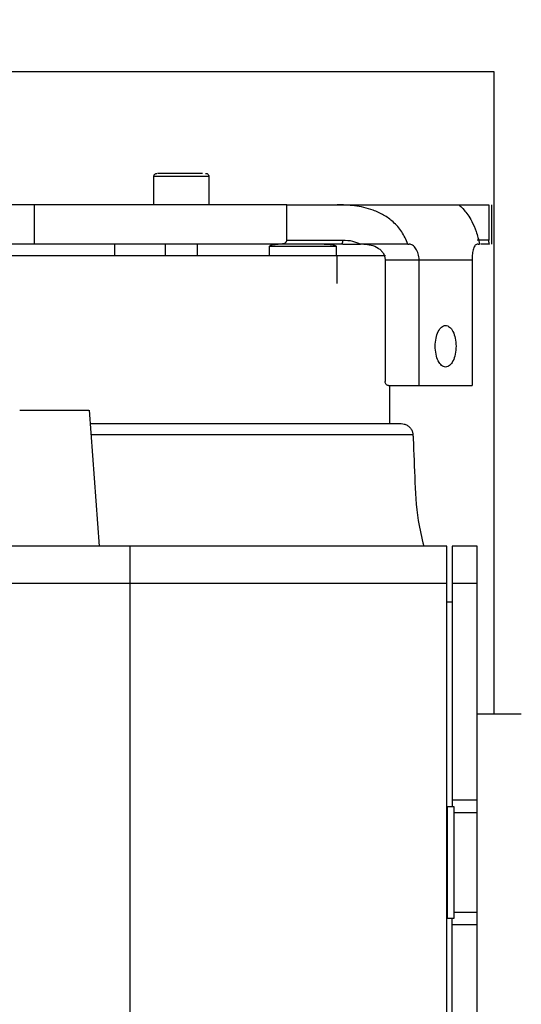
# Model space of a CAD drawing. Header units: inches. Extents: x 170 to 312, y 215 to 248.
# Tile 272 of 557: x 231.665 to 231.822, y 224.576 to 224.885. Entities that reach past the tile are written whole.
import ezdxf

# ---------------------------------------------------------------- set-up
doc = ezdxf.new("R2010")
doc.units = ezdxf.units.IN
doc.header["$LTSCALE"] = 0.25
doc.header["$MEASUREMENT"] = 0
doc.layers.add('ANNOTATIONS', color=1, linetype='Continuous')
doc.layers.add('STANDARD MOTOR RH', color=7, linetype='Continuous')
doc.styles.add('ARIAL', font='arial.ttf', dxfattribs={"height": 0.09375})
doc.dimstyles.new('STANDARD$0', dxfattribs={"dimtxt": 0.09375, "dimasz": 0.09375, "dimexe": 0.03125, "dimexo": 0.046875, "dimgap": 0.09, "dimtad": 0, "dimtih": 1, "dimtoh": 1, "dimdec": 4, "dimzin": 0, "dimdsep": 46, "dimtxsty": 'ARIAL', "dimcen": 0.09, "dimadec": 0, "dimazin": 0, "dimtfac": 1, "dimtdec": 4, "dimtofl": 0, "dimtmove": 0, "dimatfit": 1, "dimfxl": 1, "dimtolj": 1, "dimtzin": 0, "dimarcsym": 0})

# ---------------------------------------------------------------- blocks, each defined once
blk = doc.blocks.new('*D121')
at = {"layer": 'ANNOTATIONS', "color": 0, "lineweight": -2, "transparency": 16777216}
for p, q in [((230.8449340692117, 223.5869874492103), (230.8449340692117, 225.1541471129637)), ((231.9385526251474, 224.5800096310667), (231.9385526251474, 225.1541471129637)), ((230.9386840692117, 225.1228971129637), (231.1066333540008, 225.1228971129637)), ((231.8448026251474, 225.1228971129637), (231.6768533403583, 225.1228971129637))]:
    blk.add_line(p, q, dxfattribs=at)
at = {"layer": 'ANNOTATIONS', "color": 0, "transparency": 16777216}
for points in [[(230.9386840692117, 225.1385221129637), (230.9386840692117, 225.1072721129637), (230.8449340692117, 225.1228971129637)], [(231.8448026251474, 225.1385221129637), (231.8448026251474, 225.1072721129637), (231.9385526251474, 225.1228971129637)]]:
    blk.add_solid(points, dxfattribs=at)
at = {"layer": 'defpoints', "color": 0, "transparency": 16777216}
for p in [(230.8449340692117, 225.1228971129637), (231.9385526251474, 224.5331346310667), (230.8449340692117, 223.5401124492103)]:
    blk.add_point(p, dxfattribs=at)
at = {"layer": 'ANNOTATIONS', "color": 0, "transparency": 16777216, "insert": (231.3917433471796, 225.1228971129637), "char_height": 0.09375, "attachment_point": 5, "style": 'ARIAL'}
blk.add_mtext('\\A1;17 3/8"', dxfattribs=at)
blk = doc.blocks.new('*D135')
at = {"layer": 'ANNOTATIONS', "color": 0, "lineweight": -2, "transparency": 16777216}
for p, q in [((230.8449352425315, 223.5869874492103), (230.8449352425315, 225.5878608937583)), ((232.0683081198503, 225.0132571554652), (232.0683081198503, 225.5878608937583)), ((230.9386852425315, 225.5566108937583), (231.2755255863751, 225.5566108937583)), ((231.9745581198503, 225.5566108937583), (231.6377177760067, 225.5566108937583))]:
    blk.add_line(p, q, dxfattribs=at)
at = {"layer": 'ANNOTATIONS', "color": 0, "transparency": 16777216}
for points in [[(230.9386852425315, 225.5722358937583), (230.9386852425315, 225.5409858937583), (230.8449352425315, 225.5566108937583)], [(231.9745581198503, 225.5722358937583), (231.9745581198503, 225.5409858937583), (232.0683081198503, 225.5566108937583)]]:
    blk.add_solid(points, dxfattribs=at)
at = {"layer": 'defpoints', "color": 0, "transparency": 16777216}
for p in [(232.0683081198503, 225.5566108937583), (232.0683081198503, 224.9663821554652), (230.8449352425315, 223.5401124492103)]:
    blk.add_point(p, dxfattribs=at)
at = {"layer": 'ANNOTATIONS', "color": 0, "transparency": 16777216, "insert": (231.4566216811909, 225.5566108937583), "char_height": 0.09375, "attachment_point": 5, "style": 'ARIAL'}
blk.add_mtext('\\A1;20"', dxfattribs=at)

msp = doc.modelspace()

# ---------------------------------------------------------------- linework, layer by layer
at = {"layer": 'STANDARD MOTOR RH'}
for p, q in [((231.8133083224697, 224.8682376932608), (231.3758083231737, 224.8682376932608)), ((231.8133083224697, 224.6673037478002), (231.8133083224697, 224.8682376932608)), ((231.7067015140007, 224.826652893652), (231.7067015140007, 224.8355114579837)), ((231.7239259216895, 224.8355114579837), (231.7067015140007, 224.8355114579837)), ((231.7239259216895, 224.8355114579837), (231.7239259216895, 224.826652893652)), ((231.7483464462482, 224.826652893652), (231.5741624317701, 224.826652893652)), ((231.6693043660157, 224.8143500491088), (231.6693043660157, 224.826652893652)), ((231.7483464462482, 224.8155802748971), (231.7483464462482, 224.826652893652)), ((231.7641366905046, 224.826652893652), (231.8022953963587, 224.826652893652)), ((231.8116927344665, 224.826652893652), (231.8116927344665, 224.8155802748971)), ((231.8125086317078, 224.8266652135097), (231.8125086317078, 224.8143500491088)), ((231.7467035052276, 224.8143500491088), (231.5661653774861, 224.8143500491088)), ((231.6943983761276, 224.8143500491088), (231.6943983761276, 224.8106587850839)), ((231.7103924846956, 224.8106587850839), (231.7103924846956, 224.8143500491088)), ((231.7202350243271, 224.8143500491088), (231.7202350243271, 224.8106587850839)), ((231.7429248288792, 224.8106587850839), (231.7429248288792, 224.8136114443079)), ((231.763840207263, 224.8136114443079), (231.7429248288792, 224.8136114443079)), ((231.7483464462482, 224.8155802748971), (231.7659441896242, 224.8155802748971)), ((231.763840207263, 224.8136114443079), (231.763840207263, 224.8106587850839)), ((231.7659664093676, 224.8143389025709), (231.7653617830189, 224.8143500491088)), ((231.7659664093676, 224.8143500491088), (231.7714593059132, 224.8143500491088)), ((231.7862711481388, 224.8143500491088), (231.7867457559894, 224.8143500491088)), ((231.8116927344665, 224.8155802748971), (231.8080601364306, 224.8155802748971)), ((231.8082762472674, 224.8143500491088), (231.808750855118, 224.8143500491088)), ((231.811886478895, 224.8143500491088), (231.8091815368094, 224.8143500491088)), ((231.7792486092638, 224.8106587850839), (231.5344574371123, 224.8106587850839)), ((231.7640373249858, 224.8106587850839), (231.7640373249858, 224.8020466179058)), ((231.779173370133, 224.8094285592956), (231.8064374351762, 224.8094285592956)), ((231.779173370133, 224.8094285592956), (231.779173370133, 224.771288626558)), ((231.7898282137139, 224.7700584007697), (231.7898282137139, 224.8094285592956)), ((231.8064374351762, 224.8094285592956), (231.8064374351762, 224.7700584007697)), ((231.7802388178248, 224.7700584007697), (231.8064374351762, 224.7700584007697)), ((231.7805204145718, 224.7700584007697), (231.7805204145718, 224.7581292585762)), ((231.6647208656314, 224.762298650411), (231.6863731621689, 224.762298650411)), ((231.6864844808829, 224.762298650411), (231.6896094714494, 224.7197986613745)), ((231.6867910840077, 224.7581292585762), (231.7842113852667, 224.7581292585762)), ((231.6870438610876, 224.7546920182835), (231.7878936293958, 224.7546920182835)), ((231.7985470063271, 224.7197986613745), (231.6517969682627, 224.7197986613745)), ((231.6992969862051, 224.521673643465), (231.6992969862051, 224.7197986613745)), ((231.7985470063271, 224.521673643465), (231.7985470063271, 224.7197986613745)), ((231.808017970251, 224.7197986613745), (231.8002054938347, 224.7197986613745)), ((231.8002054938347, 224.7197986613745), (231.8002054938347, 224.6382676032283)), ((231.808017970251, 224.3434463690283), (231.808017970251, 224.7197986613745)), ((231.7985470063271, 224.7080795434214), (231.6517969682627, 224.7080795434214)), ((231.808017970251, 224.7080795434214), (231.8002054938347, 224.7080795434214)), ((231.7985470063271, 224.7023912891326), (231.8002054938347, 224.7023912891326)), ((231.808017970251, 224.6673037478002), (231.8218475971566, 224.6673037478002)), ((231.808017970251, 224.6402669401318), (231.8002054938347, 224.6402669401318)), ((231.7986407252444, 224.6382676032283), (231.8007345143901, 224.6382676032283)), ((231.7986407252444, 224.6382676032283), (231.7986407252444, 224.6032047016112)), ((231.8007345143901, 224.6382676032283), (231.8007345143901, 224.6032047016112)), ((231.7985470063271, 224.6353612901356), (231.7986407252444, 224.6353612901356)), ((231.8007345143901, 224.6363515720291), (231.808017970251, 224.6363515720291)), ((231.7986407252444, 224.6061110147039), (231.7985470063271, 224.6061110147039)), ((231.808017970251, 224.6051207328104), (231.8007345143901, 224.6051207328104)), ((231.8007345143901, 224.6032047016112), (231.7986407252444, 224.6032047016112)), ((231.8002054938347, 224.1905804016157), (231.8002054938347, 224.6031724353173)), ((231.808017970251, 224.6012047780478), (231.8002054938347, 224.6012047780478))]:
    msp.add_line(p, q, dxfattribs=at)
for points, knots in [([(231.7067028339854, 224.8354604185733), (231.706705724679, 224.8355534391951), (231.7067117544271, 224.8357474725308), (231.7068300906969, 224.8360281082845), (231.7070413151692, 224.8362801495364), (231.7073399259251, 224.8364609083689), (231.7075735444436, 224.8364841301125), (231.7076857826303, 224.8364952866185)], [0, 0, 0, 0, 0.1745256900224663, 0.3640461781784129, 0.5610669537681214, 0.7891218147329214, 1, 1, 1, 1]), ([(231.7219197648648, 224.8364952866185), (231.7213213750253, 224.8364952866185), (231.7201247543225, 224.8364952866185), (231.7173265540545, 224.8364952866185), (231.7142975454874, 224.8364952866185), (231.711392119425, 224.8364952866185), (231.7091329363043, 224.8364952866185), (231.7078125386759, 224.8364952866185), (231.7078148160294, 224.8364952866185), (231.7078157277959, 224.8364952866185)], [0, 0, 0, 0, 0.1500160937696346, 0.2999923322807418, 0.4499642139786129, 0.5999360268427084, 0.7498912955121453, 0.8998658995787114, 1, 1, 1, 1]), ([(231.7229416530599, 224.8364952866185), (231.7230361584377, 224.8364873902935), (231.7232325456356, 224.8364709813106), (231.7235083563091, 224.8363346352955), (231.7237476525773, 224.8361088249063), (231.7239087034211, 224.8358026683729), (231.7239195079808, 224.8355711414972), (231.7239246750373, 224.8354604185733)], [0, 0, 0, 0, 0.1777685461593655, 0.3694124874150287, 0.5664680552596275, 0.7926723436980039, 1, 1, 1, 1]), ([(231.7483464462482, 224.826652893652), (231.7491257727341, 224.826652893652), (231.7506842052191, 224.826652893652), (231.754336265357, 224.826652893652), (231.7587655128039, 224.826652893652), (231.7623463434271, 224.826652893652), (231.7641366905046, 224.826652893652)], [0, 0, 0, 0, 0.2500363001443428, 0.5000018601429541, 0.7500104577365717, 0.9999999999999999, 0.9999999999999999, 0.9999999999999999, 0.9999999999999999]), ([(231.7862711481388, 224.8143500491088), (231.7857136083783, 224.815676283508), (231.7846223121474, 224.8182721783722), (231.7818732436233, 224.821298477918), (231.7787562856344, 224.8235239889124), (231.7746567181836, 224.8253851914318), (231.7695519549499, 224.8265136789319), (231.7659283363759, 224.8266068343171), (231.7641366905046, 224.826652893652)], [0, 0, 0, 0, 0.1526677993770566, 0.2988231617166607, 0.4289459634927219, 0.5600552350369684, 0.7824756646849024, 0.9999999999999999, 0.9999999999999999, 0.9999999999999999, 0.9999999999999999]), ([(231.8022953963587, 224.826652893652), (231.8023380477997, 224.8266081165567), (231.8024241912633, 224.8265176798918), (231.8036329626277, 224.8254265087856), (231.8050472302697, 224.823618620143), (231.8063935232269, 224.8214066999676), (231.807801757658, 224.8183572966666), (231.8084298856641, 224.8157052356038), (231.808750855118, 224.8143500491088)], [0, 0, 0, 0, 0.2143634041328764, 0.432951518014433, 0.5643277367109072, 0.6946082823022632, 0.8439467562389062, 0.9999999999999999, 0.9999999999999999, 0.9999999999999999, 0.9999999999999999]), ([(231.8022953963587, 224.826652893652), (231.8024611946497, 224.826652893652), (231.8027927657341, 224.826652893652), (231.8047363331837, 224.826652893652), (231.8076020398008, 224.826652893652), (231.8103291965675, 224.826652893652), (231.8116927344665, 224.826652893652)], [0, 0, 0, 0, 0.2500125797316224, 0.4999867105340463, 0.750000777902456, 1, 1, 1, 1]), ([(231.7430143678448, 224.813451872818), (231.7429990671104, 224.8134665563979), (231.7429706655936, 224.8134938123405), (231.7429398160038, 224.8135406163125), (231.7429240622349, 224.8135885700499), (231.7429244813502, 224.8136431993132), (231.7429494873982, 224.8137035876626), (231.7430027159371, 224.8137651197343), (231.7431345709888, 224.813864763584), (231.7433992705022, 224.8139786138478), (231.7439345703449, 224.8141262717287), (231.7447136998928, 224.814260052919), (231.745354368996, 224.8142809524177), (231.7456921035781, 224.8142919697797)], [0, 0, 0, 0, 0.02025569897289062, 0.03759901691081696, 0.053095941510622, 0.06788457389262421, 0.08893436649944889, 0.11409221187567, 0.1449500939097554, 0.2464242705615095, 0.3868708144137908, 0.6767833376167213, 1, 1, 1, 1]), ([(231.7483464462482, 224.8155802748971), (231.7483397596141, 224.8154984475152), (231.7483259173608, 224.8153290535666), (231.7482194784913, 224.8150944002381), (231.7480620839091, 224.8148823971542), (231.7477786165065, 224.8146341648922), (231.747321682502, 224.8144043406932), (231.7469196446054, 224.8143690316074), (231.7467035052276, 224.8143500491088)], [0, 0, 0, 0, 0.09491269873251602, 0.1964823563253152, 0.3059645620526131, 0.4279487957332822, 0.6924598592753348, 1, 1, 1, 1]), ([(231.7653617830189, 224.8143500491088), (231.7631817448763, 224.8143500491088), (231.7588217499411, 224.8143500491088), (231.7534904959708, 224.8143500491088), (231.7492054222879, 224.8143500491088), (231.7475374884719, 224.8143500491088), (231.7467035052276, 224.8143500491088)], [0, 0, 0, 0, 0.2499978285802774, 0.4999863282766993, 0.7499882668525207, 1, 1, 1, 1]), ([(231.7600508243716, 224.8143500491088), (231.760890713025, 224.8143290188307), (231.7619695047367, 224.8143020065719), (231.7631736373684, 224.8140424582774), (231.7635867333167, 224.8138972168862), (231.7637622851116, 224.8137651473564), (231.7638154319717, 224.8137035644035), (231.7638406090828, 224.8136432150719), (231.7638408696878, 224.8135885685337), (231.763825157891, 224.8135406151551), (231.7637942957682, 224.8134938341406), (231.7637659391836, 224.8134665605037), (231.7637506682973, 224.813451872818)], [0, 0, 0, 0, 0.6034588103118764, 0.7751103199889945, 0.8906869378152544, 0.9139594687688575, 0.9329331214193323, 0.9488148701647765, 0.9599680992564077, 0.9716556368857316, 0.9847356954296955, 1, 1, 1, 1]), ([(231.7653617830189, 224.8143500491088), (231.7654293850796, 224.8143644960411), (231.7655735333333, 224.8143953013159), (231.7657357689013, 224.8146129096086), (231.7658404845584, 224.814863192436), (231.7659000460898, 224.8150886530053), (231.7659373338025, 224.8153315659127), (231.7659419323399, 224.8154983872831), (231.7659441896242, 224.8155802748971)], [0, 0, 0, 0, 0.2218867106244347, 0.4731302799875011, 0.6062121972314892, 0.7404122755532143, 0.8725761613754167, 1, 1, 1, 1]), ([(231.7659441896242, 224.8155802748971), (231.7669424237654, 224.8155461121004), (231.7688011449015, 224.8154825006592), (231.7706180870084, 224.8147084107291), (231.7714592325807, 224.8143500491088)], [0, 0, 0, 0, 0.5370542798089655, 1, 1, 1, 1]), ([(231.7862711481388, 224.8143500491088), (231.7837544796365, 224.8143500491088), (231.778721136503, 224.8143500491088), (231.7738798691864, 224.8143500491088), (231.7714592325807, 224.8143500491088)], [0, 0, 0, 0, 0.499999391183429, 1, 1, 1, 1]), ([(231.7724507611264, 224.8143500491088), (231.7732407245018, 224.8142921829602), (231.7748313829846, 224.8141756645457), (231.7766861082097, 224.8133474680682), (231.7778982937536, 224.8123689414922), (231.7785988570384, 224.8114973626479), (231.7790787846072, 224.8105109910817), (231.7791424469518, 224.809782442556), (231.779173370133, 224.8094285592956)], [0, 0, 0, 0, 0.2611893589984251, 0.5259270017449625, 0.6538182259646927, 0.7675626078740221, 0.887096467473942, 1, 1, 1, 1]), ([(231.7898282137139, 224.8094285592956), (231.7898146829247, 224.8097493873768), (231.7897875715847, 224.8103922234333), (231.7895020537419, 224.811621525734), (231.7888578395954, 224.8129828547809), (231.7879748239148, 224.8138937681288), (231.7872530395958, 224.8142933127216), (231.7869145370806, 224.8143311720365), (231.7867457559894, 224.8143500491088)], [0, 0, 0, 0, 0.1240978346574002, 0.248652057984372, 0.4966387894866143, 0.7457823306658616, 0.8732442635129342, 1, 1, 1, 1]), ([(231.8082762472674, 224.8143500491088), (231.808119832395, 224.8143319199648), (231.8078060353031, 224.8142955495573), (231.8072860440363, 224.8139052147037), (231.8068056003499, 224.8130030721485), (231.8065528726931, 224.8116370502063), (231.8064507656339, 224.8103994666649), (231.8064418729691, 224.8097517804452), (231.8064374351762, 224.8094285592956)], [0, 0, 0, 0, 0.124611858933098, 0.2499943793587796, 0.4997488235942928, 0.7494827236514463, 0.8749819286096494, 1, 1, 1, 1]), ([(231.811886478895, 224.8143500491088), (231.811862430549, 224.8143688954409), (231.8118176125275, 224.8144040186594), (231.8117631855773, 224.8146335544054), (231.8117283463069, 224.8148811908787), (231.8117088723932, 224.8150931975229), (231.8116954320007, 224.8153280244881), (231.8116936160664, 224.8154978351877), (231.8116927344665, 224.8155802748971)], [0, 0, 0, 0, 0.3067605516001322, 0.5716984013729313, 0.6935105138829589, 0.8029657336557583, 0.9043437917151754, 1, 1, 1, 1]), ([(231.798132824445, 224.7758411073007), (231.7977060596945, 224.7759392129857), (231.7968523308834, 224.7761354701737), (231.7957675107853, 224.7776424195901), (231.7950422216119, 224.7797984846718), (231.7947875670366, 224.7823616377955), (231.7950422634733, 224.7849247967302), (231.7957675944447, 224.7870805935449), (231.7968522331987, 224.7885883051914), (231.7977060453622, 224.7887844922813), (231.798132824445, 224.7888825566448)], [0, 0, 0, 0, 0.1249634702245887, 0.249985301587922, 0.3749815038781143, 0.5000061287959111, 0.6250024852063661, 0.7499986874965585, 0.8750365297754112, 1, 1, 1, 1]), ([(231.798132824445, 224.7888825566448), (231.7985595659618, 224.7887845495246), (231.7994131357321, 224.7885885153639), (231.8004980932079, 224.7870805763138), (231.8012233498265, 224.7849249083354), (231.8014780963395, 224.7823616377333), (231.8012233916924, 224.7797983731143), (231.8004981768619, 224.7776424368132), (231.7994130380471, 224.776135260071), (231.7985595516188, 224.7759391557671), (231.798132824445, 224.7758411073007)], [0, 0, 0, 0, 0.1250026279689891, 0.2500306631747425, 0.375017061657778, 0.4999938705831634, 0.6249989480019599, 0.7499853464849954, 0.8749973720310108, 1, 1, 1, 1]), ([(231.7802388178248, 224.7700584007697), (231.7800992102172, 224.7700770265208), (231.7798199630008, 224.7701142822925), (231.7794675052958, 224.7703982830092), (231.7792215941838, 224.77080512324), (231.7791894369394, 224.7711275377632), (231.779173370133, 224.771288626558)], [0, 0, 0, 0, 0.2498851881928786, 0.4998276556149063, 0.75009760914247, 1, 1, 1, 1]), ([(231.7842113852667, 224.7581292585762), (231.7845255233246, 224.7581058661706), (231.7851646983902, 224.7580582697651), (231.7861145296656, 224.7576564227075), (231.7869587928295, 224.7569883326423), (231.7875628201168, 224.7560917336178), (231.7878856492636, 224.7551439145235), (231.7878926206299, 224.754516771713), (231.7878959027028, 224.7542215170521)], [0, 0, 0, 0, 0.1567506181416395, 0.318939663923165, 0.5075210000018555, 0.6876777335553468, 0.852960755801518, 1, 1, 1, 1]), ([(231.7878629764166, 224.755172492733), (231.7880715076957, 224.7506051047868), (231.7884885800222, 224.7414701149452), (231.7888845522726, 224.7295448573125), (231.7906133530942, 224.722443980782), (231.7912573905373, 224.7197986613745)], [0, 0, 0, 0, 0.3855366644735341, 0.7710913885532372, 1, 1, 1, 1])]:
    msp.add_open_spline(points, degree=3, knots=knots, dxfattribs=at)

# ---------------------------------------------------------------- dimensions: what is measured, and where the dimension line sits
at = {"layer": 'ANNOTATIONS'}
dim = msp.add_linear_dim(base=(232.0683081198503, 225.5566108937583), p1=(230.8449352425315, 223.5401124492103), p2=(232.0683081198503, 224.9663821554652), angle=180, text='20"', dimstyle='STANDARD$0', dxfattribs=at)
dim.commit()
dim.dimension.update_dxf_attribs({"geometry": '*D135', "text_midpoint": (231.4566216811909, 225.5566108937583), "dimtype": 160})
dim = msp.add_linear_dim(base=(230.8449340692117, 225.1228971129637), p1=(231.9385526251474, 224.5331346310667), p2=(230.8449340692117, 223.5401124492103), text='17 3/8"', dimstyle='STANDARD$0', dxfattribs=at)
dim.commit()
dim.dimension.update_dxf_attribs({"geometry": '*D121', "text_midpoint": (231.3917433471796, 225.1228971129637), "dimtype": 160})

doc.saveas('drawing.dxf')
